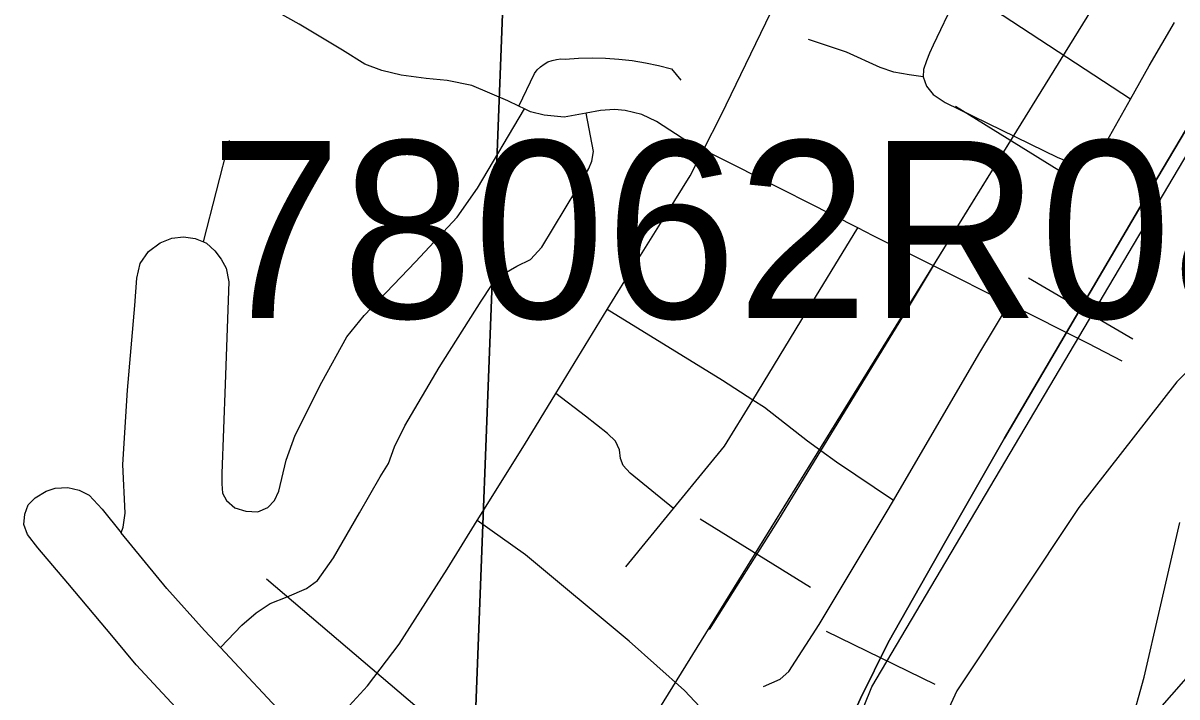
# Model space of a CAD drawing. Extents: x -132.8 to -73.3, y -60 to -26.
# Drawn here: x -121.196 to -120.48, y -50.228 to -49.809 of the extents above; entities that cross this region are included whole.
import ezdxf

# ---------------------------------------------------------------- set-up
doc = ezdxf.new("R2010")
doc.units = 0
for name, color, linetype in [('tdCoCityStreetMajor', 7, 'Continuous'), ('tdCoCityStreetMinor', 7, 'Continuous'), ('tdCoHydroRiver', 7, 'Continuous'), ('tdCoInt', 7, 'Continuous'), ('tdCoPipe', 7, 'Continuous'), ('tdCoRRCL', 7, 'Continuous'), ('tdCoSectLine', 7, 'Continuous'), ('tdCoStrucPriMaintName', 7, 'Continuous'), ('tdCoTwpBndryShd', 7, 'Continuous')]:
    doc.layers.add(name, color=color, linetype=linetype)

msp = doc.modelspace()

# ---------------------------------------------------------------- linework, layer by layer
at = {"layer": 'tdCoCityStreetMajor'}
msp.add_lwpolyline([(-120.5081, -50.24442), (-120.49996, -50.21557), (-120.49021, -50.17332), (-120.47776, -50.11939)], dxfattribs=at)
at = {"layer": 'tdCoCityStreetMinor'}
for p, q in [((-120.88464, -49.86264), (-120.88812, -49.86093)), ((-121.08397, -49.9452), (-121.06768, -49.88215)), ((-120.58366, -49.98371), (-120.63073, -49.96013)), ((-120.86522, -50.03942), (-120.83331, -49.98714)), ((-120.82181, -50.14701), (-120.79209, -50.11069)), ((-121.01615, -50.25813), (-121.0733, -50.19706))]:
    msp.add_line(p, q, dxfattribs=at)
for points in [[(-120.77349, -49.88797), (-120.76256, -49.86651), (-120.71644, -49.77083), (-120.70366, -49.74417), (-120.68216, -49.69932), (-120.67557, -49.68446)], [(-120.61476, -49.78963), (-120.61738, -49.79466), (-120.63094, -49.82302), (-120.63316, -49.82796), (-120.63513, -49.83264), (-120.63686, -49.83807), (-120.63711, -49.84275)], [(-120.50852, -49.85659), (-120.58754, -49.80478), (-120.61476, -49.78963)], [(-120.88812, -49.86093), (-120.89507, -49.85752), (-120.91726, -49.84815), (-120.93255, -49.84494), (-120.94562, -49.84371), (-120.96116, -49.84174), (-120.97324, -49.83878), (-120.98384, -49.83483), (-120.99765, -49.8262), (-121.02453, -49.80992), (-121.03859, -49.80203)], [(-120.50852, -49.85659), (-120.49679, -49.83585), (-120.48106, -49.80884)], [(-120.63711, -49.84275), (-120.64574, -49.84152), (-120.65536, -49.83979), (-120.66374, -49.83683), (-120.6847, -49.82746), (-120.70838, -49.81957)], [(-120.88812, -49.86093), (-120.87834, -49.84057), (-120.87668, -49.83838), (-120.87472, -49.83643), (-120.87251, -49.83478), (-120.8701, -49.83344), (-120.86752, -49.83246), (-120.86483, -49.83183), (-120.86208, -49.83159), (-120.85933, -49.83173), (-120.85102, -49.83114), (-120.84269, -49.83093), (-120.83436, -49.83111), (-120.82605, -49.83167), (-120.81777, -49.83261), (-120.80954, -49.83393), (-120.80139, -49.83563), (-120.79332, -49.83771), (-120.78756, -49.84476)], [(-120.63711, -49.84275), (-120.63513, -49.84843), (-120.63094, -49.8536), (-120.62354, -49.85854), (-120.55351, -49.89281), (-120.54784, -49.89503), (-120.54044, -49.89602), (-120.53501, -49.89454), (-120.52909, -49.89084), (-120.52342, -49.88295), (-120.50852, -49.85659)], [(-121.08397, -49.9452), (-121.08198, -49.94602), (-121.0768, -49.95071), (-121.07286, -49.95589), (-121.0699, -49.96156), (-121.06817, -49.96994), (-121.07039, -50.03357), (-121.07261, -50.08906), (-121.07261, -50.09547), (-121.07212, -50.10114), (-121.06965, -50.10583), (-121.06447, -50.11026), (-121.05757, -50.11248), (-121.05017, -50.11273), (-121.044, -50.11002), (-121.03981, -50.10583), (-121.0371, -50.09991), (-121.03266, -50.08067), (-121.02699, -50.06514), (-121.01046, -50.03234), (-120.99493, -50.00422), (-120.98408, -49.99091), (-120.95226, -49.95761), (-120.92637, -49.92975), (-120.91379, -49.91175), (-120.88464, -49.86264)], [(-120.84636, -49.86525), (-120.86005, -49.86763), (-120.87238, -49.8664), (-120.88101, -49.86442), (-120.88464, -49.86264)], [(-120.77349, -49.88797), (-120.78261, -49.88341), (-120.80259, -49.87034), (-120.81171, -49.86615), (-120.82207, -49.86368), (-120.82873, -49.86294), (-120.83736, -49.86368), (-120.84636, -49.86525)], [(-121.0733, -50.19706), (-121.06003, -50.18326), (-121.05115, -50.17561), (-121.04252, -50.1697), (-121.03192, -50.1655), (-121.02008, -50.16033), (-121.01318, -50.15539), (-121.00331, -50.14134), (-120.98704, -50.11347), (-120.97421, -50.09103), (-120.96903, -50.08289), (-120.96533, -50.07253), (-120.95892, -50.05946), (-120.93771, -50.02321), (-120.91157, -49.98203), (-120.90516, -49.97216), (-120.89974, -49.96625), (-120.88938, -49.96033), (-120.88099, -49.95613), (-120.87384, -49.94849), (-120.85214, -49.91249), (-120.84474, -49.89966), (-120.84277, -49.89498), (-120.84178, -49.88906), (-120.84636, -49.86525)], [(-120.83331, -49.98714), (-120.81582, -49.9585), (-120.79611, -49.92707), (-120.78179, -49.90425), (-120.77349, -49.88797)], [(-120.67766, -49.93655), (-120.7545, -49.89747), (-120.77349, -49.88797)], [(-121.13495, -50.12576), (-121.13377, -50.12235), (-121.13253, -50.11372), (-121.13401, -50.08338), (-121.13105, -50.03727), (-121.12662, -49.98474), (-121.12538, -49.96773), (-121.12316, -49.9586), (-121.11798, -49.9512), (-121.11083, -49.94578), (-121.10368, -49.94282), (-121.09628, -49.94208), (-121.08913, -49.94306), (-121.08397, -49.9452)], [(-120.74297, -50.04344), (-120.71306, -49.99436), (-120.67766, -49.93655)], [(-120.63073, -49.96013), (-120.66819, -49.94136), (-120.67766, -49.93655)], [(-120.7006, -50.07483), (-120.64746, -49.98795), (-120.63073, -49.96013)], [(-120.65557, -50.10581), (-120.60258, -50.01483), (-120.58366, -49.98371)], [(-120.51356, -50.01929), (-120.53477, -50.0082), (-120.58366, -49.98371)], [(-120.74297, -50.04344), (-120.76164, -50.03135), (-120.83331, -49.98714)], [(-120.91395, -50.11826), (-120.88463, -50.0712), (-120.86522, -50.03942)], [(-120.79209, -50.11069), (-120.8191, -50.08881), (-120.82329, -50.08412), (-120.82502, -50.07968), (-120.82576, -50.07426), (-120.82822, -50.06883), (-120.83315, -50.06415), (-120.84672, -50.0533), (-120.86522, -50.03942)], [(-120.79209, -50.11069), (-120.77076, -50.08462), (-120.7604, -50.07204), (-120.74297, -50.04344)], [(-120.7006, -50.07483), (-120.70886, -50.06883), (-120.73574, -50.04812), (-120.74297, -50.04344)], [(-120.76978, -50.18597), (-120.72736, -50.11865), (-120.70689, -50.08511), (-120.7006, -50.07483)], [(-120.65557, -50.10581), (-120.69086, -50.0819), (-120.7006, -50.07483)], [(-121.07739, -50.25906), (-121.09308, -50.24294), (-121.12563, -50.20792), (-121.1398, -50.19094), (-121.16805, -50.15712), (-121.18679, -50.13517), (-121.1932, -50.12679), (-121.19542, -50.12062), (-121.19493, -50.11421), (-121.19271, -50.10854), (-121.18851, -50.1041), (-121.18161, -50.09991), (-121.17594, -50.09818), (-121.16805, -50.09769), (-121.16114, -50.09941), (-121.15498, -50.10237), (-121.14684, -50.11125), (-121.13495, -50.12576)], [(-120.73624, -50.22124), (-120.72588, -50.2168), (-120.72045, -50.21187), (-120.70171, -50.18277), (-120.66004, -50.11347), (-120.65557, -50.10581)], [(-121.01615, -50.25813), (-120.98204, -50.22089), (-120.96255, -50.19499), (-120.93271, -50.14839), (-120.91395, -50.11826)], [(-120.72866, -50.27777), (-120.74413, -50.26686), (-120.76312, -50.24738), (-120.78531, -50.2237), (-120.81959, -50.19312), (-120.88395, -50.13961), (-120.91395, -50.11826)], [(-121.0733, -50.19706), (-121.08321, -50.18647), (-121.10664, -50.16033), (-121.13495, -50.12576)]]:
    msp.add_lwpolyline(points, dxfattribs=at)
at = {"layer": 'tdCoHydroRiver'}
for points in [[(-120.29856, -49.80974), (-120.36284, -49.91056), (-120.38406, -49.93681), (-120.47975, -50.03204), (-120.54043, -50.11003)], [(-120.54043, -50.11003), (-120.61627, -50.22391), (-120.62129, -50.23482)]]:
    msp.add_lwpolyline(points, dxfattribs=at)
at = {"layer": 'tdCoInt'}
msp.add_lwpolyline([(-121.21127, -51.14554), (-121.18794, -51.09735), (-121.17304, -51.06038), (-121.06853, -50.74956), (-121.04228, -50.68086), (-121.02311, -50.6455), (-120.98466, -50.59329), (-120.94888, -50.55555), (-120.90435, -50.52037), (-120.81745, -50.47535), (-120.72293, -50.42871), (-120.67391, -50.40665), (-120.63035, -50.37889), (-120.60403, -50.3578), (-120.56019, -50.31461), (-120.4143, -50.14846), (-120.37886, -50.10055), (-120.23496, -49.87826), (-120.1593, -49.75622)], dxfattribs=at)
at = {"layer": 'tdCoPipe'}
for p, q in [((-120.54848, -49.90352), (-120.61708, -49.86108)), ((-120.70699, -50.15979), (-120.77548, -50.11743))]:
    msp.add_line(p, q, dxfattribs=at)
for points in [[(-119.79665, -53.49603), (-120.03098, -53.27088), (-120.31929, -53.03672), (-120.68529, -52.8785), (-121.0012, -52.82656), (-121.49047, -52.40565), (-121.39982, -51.55717), (-121.23691, -50.91275), (-120.91445, -50.41851), (-120.40095, -49.58835), (-120.25565, -49.23166), (-120.19476, -48.57334), (-120.22335, -47.97882), (-119.95841, -47.76157), (-119.94709, -47.38436)], [(-120.74129, -50.13857), (-120.58277, -49.8823)]]:
    msp.add_lwpolyline(points, dxfattribs=at)
at = {"layer": 'tdCoRRCL'}
for p, q in [((-120.57168, -49.96749), (-120.507, -50.00547)), ((-120.69731, -50.1869), (-120.62992, -50.21983))]:
    msp.add_line(p, q, dxfattribs=at)
for points in [[(-120.73756, -50.43274), (-120.69929, -50.29648), (-120.66893, -50.22155), (-120.2149, -49.45405)], [(-120.92247, -50.95166), (-120.91717, -50.92627), (-120.90747, -50.89193), (-120.89568, -50.85654), (-120.88414, -50.82272), (-120.86841, -50.77475), (-120.85452, -50.73359), (-120.83669, -50.68038), (-120.81179, -50.60882), (-120.80313, -50.5834), (-120.7958, -50.56189), (-120.76889, -50.48318), (-120.76094, -50.45992), (-120.73285, -50.37851), (-120.71978, -50.34065), (-120.71191, -50.31574), (-120.70117, -50.28612), (-120.69199, -50.26384), (-120.676, -50.22871), (-120.65896, -50.19385), (-120.62305, -50.13087), (-120.58661, -50.06697), (-120.50194, -49.92279), (-120.41884, -49.78228)], [(-120.41884, -49.78228), (-120.50194, -49.92279), (-120.58661, -50.06697), (-120.62305, -50.13087), (-120.65896, -50.19385), (-120.676, -50.22871), (-120.69199, -50.26384), (-120.70117, -50.28612), (-120.71191, -50.31574), (-120.71978, -50.34065), (-120.73285, -50.37851), (-120.76094, -50.45992), (-120.76889, -50.48318), (-120.7958, -50.56189), (-120.80313, -50.5834), (-120.81179, -50.60882), (-120.83669, -50.68038), (-120.85452, -50.73359), (-120.86841, -50.77475), (-120.88414, -50.82272), (-120.89568, -50.85654), (-120.90747, -50.89193), (-120.91717, -50.92627), (-120.92247, -50.95166)]]:
    msp.add_lwpolyline(points, dxfattribs=at)
at = {"layer": 'tdCoSectLine'}
msp.add_lwpolyline([(-120.88076, -49.34639), (-120.89993, -49.84653), (-120.91911, -50.34667)], dxfattribs=at)
at = {"layer": 'tdCoStrucPriMaintName'}
msp.add_line((-120.7567, -50.4002), (-121.04477, -50.15455), dxfattribs=at)
msp.add_line((-120.7567, -50.4002), (-121.04477, -50.15455), dxfattribs=at)
at = {"layer": 'tdCoTwpBndryShd'}
msp.add_lwpolyline([(-122.06359, -55.27827), (-122.03223, -55.27864), (-121.07675, -55.30969), (-121.05003, -54.29547), (-121.01456, -53.29268), (-121.01115, -53.1722), (-121.00063, -52.80087), (-120.98644, -52.29987), (-120.95707, -51.30108), (-120.93809, -50.82388), (-120.91911, -50.34667), (-120.89993, -49.84653), (-120.88076, -49.34639), (-120.88334, -48.34969), (-120.84389, -47.35854), (-120.84385, -47.34845), (-120.82083, -46.35535), (-120.79273, -45.36236), (-120.75071, -44.39009)], dxfattribs=at)

# ---------------------------------------------------------------- texts
at = {"layer": 'tdCoStrucPriMaintName'}
msp.add_text('78062R080', height=0.11, dxfattribs=at).set_placement((-121.08005, -49.99248))

doc.saveas('drawing.dxf')
